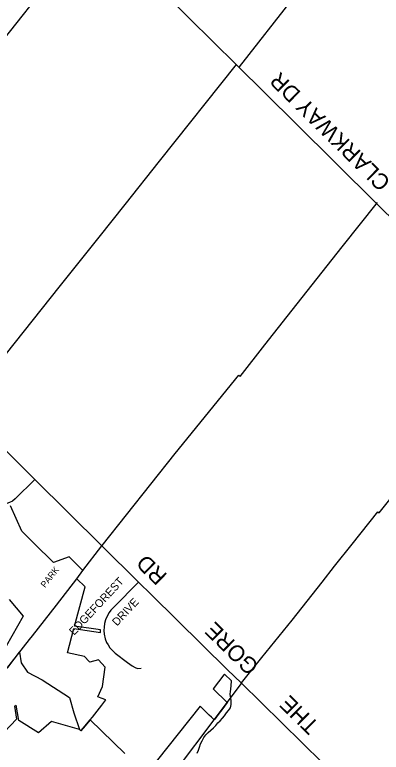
# Model space of a CAD drawing. Extents: x 586326 to 623965, y 4819854 to 4857850.
# Drawn here: x 603818 to 604961, y 4850245 to 4852549 of the extents above; entities that cross this region are included whole.
import ezdxf

# ---------------------------------------------------------------- set-up
doc = ezdxf.new("R2010")
doc.units = 0
for name, color, linetype in [('Lots_Concessions', 7, 'Continuous'), ('Major Rds and Hwys', 7, 'Continuous'), ('Major Rds Lbls', 7, 'Continuous'), ('Minor Rd Lbls', 7, 'Continuous'), ('Minor Rds', 7, 'Continuous'), ('Park Lbls', 7, 'Continuous'), ('Park Outlines', 7, 'Continuous')]:
    doc.layers.add(name, color=color, linetype=linetype)

msp = doc.modelspace()

# ---------------------------------------------------------------- linework, layer by layer
at = {"layer": 'Lots_Concessions'}
for p, q in [((604518.9, 4852385.8), (605361, 4853466.6)), ((604269, 4852091), (604509.6, 4852393.7)), ((604161.7, 4851956.2), (604269, 4852091)), ((604081.5, 4851854.6), (604161.7, 4851956.2)), ((604839, 4851823.7), (604949.6, 4851962.1)), ((604039.6, 4851802.1), (604081.5, 4851854.6)), ((604667.5, 4851605.9), (604839, 4851823.7)), ((603998.1, 4851749.9), (604039.6, 4851802.1)), ((603956.5, 4851697.7), (603998.1, 4851749.9)), ((603745.9, 4851433.3), (603956.5, 4851697.7)), ((604597.9, 4851518), (604667.5, 4851605.9)), ((604520.6, 4851419.3), (604597.9, 4851518)), ((604317.8, 4851178.4), (604517.1, 4851422.6)), ((604517.1, 4851422.6), (604520.6, 4851419.3)), ((604955, 4850993.2), (605112.6, 4851192.4)), ((604090.8, 4850891.1), (604317.8, 4851178.4)), ((604870.3, 4850895.2), (604951.2, 4850996.6)), ((604951.2, 4850996.6), (604955, 4850993.2)), ((604030.5, 4850812.8), (604089.4, 4850889.7)), ((604815, 4850826.2), (604870.3, 4850895.2)), ((604011, 4850787.5), (604030.5, 4850812.8)), ((604777.2, 4850776.9), (604815, 4850826.2)), ((603947.5, 4850704.9), (604011, 4850787.5)), ((604683, 4850658.3), (604777.2, 4850776.9)), ((603872.6, 4850608.8), (603947.5, 4850704.9)), ((604588.7, 4850541.1), (604683, 4850658.3)), ((603864, 4850597.8), (603872.6, 4850608.8)), ((603789.1, 4850501.5), (603864, 4850597.8)), ((604525.7, 4850461.9), (604588.7, 4850541.1)), ((604480.2, 4850400.3), (604525.6, 4850460.6)), ((604439.9, 4850346.7), (604480.2, 4850400.3)), ((604118.3, 4849919.2), (604439.9, 4850346.7))]:
    msp.add_line(p, q, dxfattribs=at)
at = {"layer": 'Major Rds and Hwys'}
for points in [[(603641.7, 4852294), (604066.9, 4852830.6)], [(606299.4, 4850618.7), (605822.4, 4851096.5), (605662.2, 4851256.7), (605441.8, 4851473.2), (605384.4, 4851529.1), (605381.6, 4851531.9), (605152, 4851755.8), (604946.5, 4851959.3), (604693.4, 4852210), (604509.6, 4852392.1), (604066.9, 4852830.6)], [(603880.3, 4851097.5), (603808.6, 4851168.7), (603662.5, 4851313.7)], [(604203.6, 4850776.6), (604089.5, 4850889.8), (603880.3, 4851097.5)], [(604841.3, 4850150.3), (604524, 4850461.9), (604482, 4850503.1), (604244, 4850736.8), (604203.6, 4850776.6)]]:
    msp.add_lwpolyline(points, dxfattribs=at)
at = {"layer": 'Minor Rds'}
for points in [[(603880.3, 4851097.5), (603819.3, 4851036.6), (603810.3, 4851029.6), (603801.4, 4851025), (603787.6, 4851020), (603777.3, 4851018.5), (603765.7, 4851018.3), (603756.7, 4851019.2), (603741.2, 4851023.3), (603691, 4851038.7), (603673.7, 4851044.5), (603664.8, 4851048.8), (603651.6, 4851056.7), (603531.6, 4851141.8), (603521.3, 4851148.9)], [(604203.6, 4850776.6), (604126.5, 4850698.3), (604117.9, 4850688.9), (604112.5, 4850681.8), (604105.6, 4850670.3), (604100.8, 4850658.9), (604097.7, 4850647.6), (604096.2, 4850636.2), (604095.7, 4850625.7), (604096.6, 4850614.3), (604099.6, 4850599.2), (604104.1, 4850588.3), (604109, 4850580.7), (604114.5, 4850572), (604123.2, 4850561.8), (604130.7, 4850555.2), (604169.5, 4850526.1), (604184.2, 4850514.9), (604193.7, 4850509.8), (604200.6, 4850507.1), (604212.3, 4850507.5)]]:
    msp.add_lwpolyline(points, dxfattribs=at)
at = {"layer": 'Park Outlines'}
for points in [[(603796.2, 4850510.5), (603832.9, 4850557.8), (603837.9, 4850524.2), (603857.5, 4850495.9), (603903.6, 4850471.9), (603988.3, 4850415.9), (604002.4, 4850368.4), (604019.6, 4850316.8), (604024.1, 4850312.7), (604030.8, 4850320.3), (604052.6, 4850346.5), (604059.8, 4850355.1), (604088.9, 4850392.8), (604101.7, 4850409.4), (604086.8, 4850414.6), (604076.5, 4850418.3), (604091.3, 4850450.7), (604099.3, 4850511.2), (604078.9, 4850534.3), (604052.1, 4850526.6), (604050.1, 4850528.8), (604035.7, 4850544.2), (603981.7, 4850556.2), (604002, 4850631.7), (604085.4, 4850619.7), (604085, 4850627.4), (604004, 4850639.1), (604037, 4850761.7), (604011, 4850787.5), (604030.5, 4850812.8), (603987.2, 4850855.7), (603938.4, 4850837.5), (603931.1, 4850844.8), (603885.3, 4850890.2), (603866.6, 4850908.8), (603839.4, 4850935.7), (603804.4, 4851014.8)], [(603800.5, 4850722.7), (603844.1, 4850670.8), (603773.3, 4850545.1)], [(604387.2, 4850242), (604390.9, 4850252), (604394.1, 4850261.5), (604397.6, 4850272), (604402.2, 4850281.5), (604407.9, 4850291), (604413.8, 4850299.5), (604420.9, 4850307), (604429.4, 4850314), (604437.6, 4850321.5), (604444.7, 4850329), (604451.2, 4850337), (604458.2, 4850344), (604466.1, 4850351.5), (604472.4, 4850359.5), (604478.4, 4850368), (604484.6, 4850375.5), (604490.6, 4850384.5), (604492.6, 4850394.5), (604493.1, 4850405.5), (604492.3, 4850415.5), (604490, 4850425.5), (604490.7, 4850436), (604491.6, 4850441), (604493.6, 4850467.5), (604493.6, 4850467.9), (604471.8, 4850489.5), (604470, 4850487.1), (604469.8, 4850486.9), (604437, 4850443.2), (604480.2, 4850400.3), (604463.5, 4850378), (604452.5, 4850363.5), (604441.6, 4850349), (604439.9, 4850346.7), (604438.8, 4850347.8), (604431.8, 4850354.7), (604424.8, 4850361.7), (604396.7, 4850389.6), (604227.1, 4850176.3)], [(604160.9, 4850241), (604052.6, 4850346.5), (604030.8, 4850320.3), (604024.1, 4850312.7), (604019.6, 4850316.8), (603932.7, 4850341.2), (603892, 4850306.5), (603830.1, 4850344.3), (603822.5, 4850392), (603819.9, 4850390.3), (603816.9, 4850389), (603823.4, 4850348.4), (603744.6, 4850267.1), (603684.2, 4850319.9), (603683.7, 4850365.5), (603630.4, 4850297), (603574.9, 4850225.2)]]:
    msp.add_lwpolyline(points, dxfattribs=at)

# ---------------------------------------------------------------- texts
at = {"layer": 'Major Rds Lbls'}
for s, rotation, p in [('CLARKWAY DR', 135.3894, (604993.5, 4852028.8)), ('THE       GORE           RD', 135.5019, (604770.6, 4850333))]:
    msp.add_text(s, height=49.998, rotation=rotation, dxfattribs=at).set_placement(p)
at = {"layer": 'Minor Rd Lbls'}
for s, p in [('EDGEFOREST', (604002.8, 4850608.8)), ('DRIVE', (604136.9, 4850637.9))]:
    msp.add_text(s, height=25, rotation=46.975, dxfattribs=at).set_placement(p)
at = {"layer": 'Park Lbls'}
msp.add_text('PARK', height=19.99, rotation=52, dxfattribs=at).set_placement((603912.4, 4850757.6))

doc.saveas('drawing.dxf')
